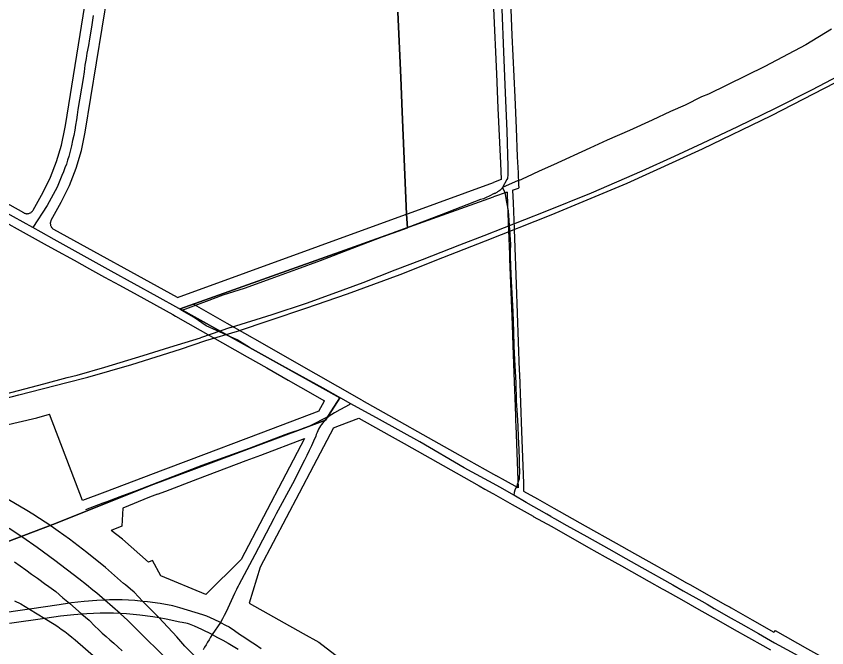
# Model space of a CAD drawing. Extents: x -2233 to 187241, y 4582 to 150524.
# Drawn here: x 89498 to 91854, y 60149 to 61985 of the extents above; entities that cross this region are included whole.
import ezdxf

# ---------------------------------------------------------------- set-up
doc = ezdxf.new("R2010")
doc.units = 0
for name, color, linetype in [('AP_X_Lights', 7, 'Continuous'), ('DV_X_Corp_Line', 7, 'Continuous'), ('GE_X_CL_2000', 7, 'Continuous'), ('RD_X_RR_1', 7, 'Continuous'), ('RW_X_Fee_RW', 7, 'Continuous')]:
    doc.layers.add(name, color=color, linetype=linetype)

msp = doc.modelspace()

# ---------------------------------------------------------------- linework, layer by layer
at = {"layer": 'AP_X_Lights'}
msp.add_line((90091.9, 60222.5), (90067.5, 60187.1), dxfattribs=at)
at = {"layer": 'DV_X_Corp_Line'}
for p, q in [((90615.5, 61806.9), (90607.5, 61996.7)), ((90615.5, 61806.9), (90607.5, 61996.7)), ((90607.5, 61996.7), (90615.5, 61806.9)), ((90607.5, 61996.7), (90615.5, 61806.9)), ((90619.7, 61707), (90615.5, 61806.9)), ((90619.7, 61707), (90615.5, 61806.9)), ((90615.5, 61806.9), (90619.7, 61707)), ((90615.5, 61806.9), (90619.7, 61707)), ((90632.3, 61409.3), (90619.7, 61707)), ((90632.3, 61409.3), (90619.7, 61707)), ((90619.7, 61707), (90632.3, 61409.3)), ((90619.7, 61707), (90632.3, 61409.3)), ((90634.8, 61369.9), (90632.3, 61409.3)), ((90634.8, 61369.9), (90632.3, 61409.3)), ((90632.3, 61409.3), (90634.8, 61369.9)), ((90632.3, 61409.3), (90634.8, 61369.9)), ((89974.5, 61133.8), (90634.8, 61369.9)), ((89974.5, 61133.8), (90634.8, 61369.9)), ((90634.8, 61369.9), (89974.5, 61133.8)), ((90634.8, 61369.9), (89974.5, 61133.8)), ((90439, 60875.8), (89974.5, 61133.8)), ((90439, 60875.8), (89974.5, 61133.8)), ((89974.5, 61133.8), (90439, 60875.8)), ((89974.5, 61133.8), (90439, 60875.8)), ((90397.4, 60810.4), (90439, 60875.8)), ((90397.4, 60810.4), (90439, 60875.8)), ((90439, 60875.8), (90397.4, 60810.4)), ((90439, 60875.8), (90397.4, 60810.4)), ((90015.5, 60668.4), (90397.4, 60810.4)), ((90015.5, 60668.4), (90397.4, 60810.4)), ((90397.4, 60810.4), (90015.5, 60668.4)), ((90397.4, 60810.4), (90015.5, 60668.4)), ((89898.6, 60624.1), (90015.5, 60668.4)), ((89898.6, 60624.1), (90015.5, 60668.4)), ((90015.5, 60668.4), (89898.6, 60624.1)), ((90015.5, 60668.4), (89898.6, 60624.1)), ((89604.3, 60507.6), (89898.6, 60624.1)), ((89604.3, 60507.6), (89898.6, 60624.1)), ((89898.6, 60624.1), (89604.3, 60507.6)), ((89898.6, 60624.1), (89604.3, 60507.6)), ((88680.4, 60154.8), (89604.3, 60507.6)), ((88680.4, 60154.8), (89604.3, 60507.6)), ((89604.3, 60507.6), (88680.4, 60154.8)), ((89604.3, 60507.6), (88680.4, 60154.8))]:
    msp.add_line(p, q, dxfattribs=at)
at = {"layer": 'GE_X_CL_2000'}
for points in [[(90882.1, 62648.6), (90882.6, 62623), (90886.9, 62524.5), (90892.2, 62415.8), (90896.5, 62317.7), (90900.4, 62228.3), (90904.7, 62121.1), (90909, 62005.7), (90914.3, 61881.7), (90919.1, 61761.9), (90924, 61650.9), (90926.8, 61548.5), (90926.8, 61539.8), (90927.3, 61536), (90927.3, 61532.1), (90927.3, 61528.3), (90927.3, 61524.4), (90926.8, 61521.1), (90925.9, 61517.2), (90925.4, 61513.4), (90924, 61510), (90911.8, 61486.6)], [(89546.2, 61370.8), (89462.7, 61417.4), (89381.6, 61461.7), (89358.2, 61474.4), (89248.7, 61535), (89149, 61589.9), (89078, 61629), (89026.6, 61657.4), (88936.3, 61707), (88875.6, 61739.9), (88836.3, 61761.7), (88797.4, 61783.4), (88790.1, 61787.4), (88786.7, 61789.3), (88750, 61809.5), (88713.2, 61829.7), (88661.3, 61858.5), (88648.2, 61865.9), (88638.8, 61871), (88593, 61896), (88544, 61923), (88482.1, 61957.2), (88453.2, 61973.2)], [(89722.2, 61986.6), (89716.8, 61952.8), (89711.6, 61918.9), (89707.9, 61899.9), (89703.8, 61877.3), (89701.1, 61861.7), (89698.1, 61842.5), (89695.4, 61823.3), (89692.9, 61804.1), (89677.8, 61713.4), (89675.8, 61698.3), (89673.5, 61683.3), (89671, 61668.2), (89668.3, 61653.2), (89665.3, 61638.3), (89662.2, 61623.4), (89658.8, 61608.5), (89654.5, 61588.9), (89651.2, 61577.5), (89647.7, 61566.2), (89644, 61554.9), (89640, 61543.7), (89635.7, 61532.6), (89631.3, 61521.6), (89616.9, 61488.2), (89588.5, 61435.1), (89546.2, 61370.8)], [(91867.7, 61947.5), (91792.7, 61901.9), (91674, 61838.4), (91509.6, 61758.1), (91489.8, 61750.4), (91441.8, 61725.9), (91399.5, 61707.6), (91346.6, 61682.6), (91280.7, 61652.8), (91215.3, 61624.9), (91165.3, 61601.4), (91060, 61553.3), (91018.2, 61534), (90980.7, 61516.7), (90970.1, 61511.9), (90964.3, 61509), (90955.2, 61506.2), (90948, 61503.8), (90911.8, 61486.6)], [(90911.8, 61486.6), (90908.7, 61483), (90905.9, 61480.4), (90903.7, 61478.3), (90900.9, 61476.5), (90896.9, 61474.6), (90894.5, 61472.5), (90890.7, 61470.3), (90887.7, 61469.1), (90890.5, 61470.5), (90887.5, 61469.1), (90872.4, 61461.5), (90864.3, 61458.1), (90855.7, 61454.3), (90847.4, 61451.9), (90733.2, 61407.6), (90636.3, 61370.9)], [(90911.8, 61486.6), (90918.3, 61472.1), (90922.6, 61444.2), (90928.2, 61419.1), (90935, 61321), (90934, 61301.5), (90933.5, 61288), (90935, 61258.6), (90936.3, 61214.3), (90941.2, 61125.4), (90943, 61068.8), (90944.5, 61024.9), (90947.5, 60968.7), (90950, 60918.8), (90951.3, 60867.2), (90953.7, 60825.8), (90955.6, 60793.2), (90957.1, 60762.1), (90958.4, 60725.5), (90959.4, 60697.6), (90959.9, 60680.7), (90960.9, 60661), (90960.9, 60655.2), (90959.9, 60649.5), (90959.4, 60644.1), (90959.4, 60638.9), (90957.5, 60634.2), (90956, 60628.4), (90954.3, 60624.4), (90952.8, 60618.2), (90950.4, 60613.9), (90947.5, 60607.5), (90945.1, 60600.4), (90943.8, 60592.4)], [(89979.8, 61129.5), (89970.8, 61134.8), (89908.2, 61170.4), (89774.5, 61244.1), (89608.4, 61335.8), (89570.7, 61357), (89546.2, 61370.8)], [(90636.3, 61370.9), (90601.2, 61357.7), (90487.2, 61314.5), (90381.7, 61274.1), (90313, 61248.6), (90238.6, 61221.4), (90160.8, 61193.7), (90098.9, 61174.3), (90050.2, 61156), (89979.8, 61129.5)], [(90470.9, 60858.5), (90389.9, 60903.3), (90272.4, 60968.9), (90176.2, 61022), (90140.6, 61044.4), (90050.7, 61085.3), (90014.9, 61109), (89979.8, 61129.5)], [(90470.9, 60858.5), (90454.9, 60849.8), (90439.1, 60841), (90423.4, 60831.9), (90407.8, 60822.7)], [(90943.8, 60592.4), (90911.9, 60610.9), (90894.6, 60620.4), (90800, 60672.4), (90670.9, 60747.5), (90554.1, 60812.4), (90470.9, 60858.5)], [(90407.8, 60822.7), (90388.1, 60812.3), (90368.3, 60802.1), (90348.4, 60792.1), (90334.5, 60786.9), (90320.7, 60782), (90306.7, 60777.2), (90292.7, 60772.7), (90278.6, 60768.3), (90175.1, 60728.5), (90037.3, 60678.5), (89849.4, 60605.8), (89799.1, 60587.4), (89761.5, 60573.5), (89750, 60569.3), (89699.9, 60549.6)], [(90407.8, 60822.7), (90399.8, 60815.2), (90396, 60811.2), (90392.4, 60807), (90389, 60802.7), (90385.7, 60798.3), (90382.7, 60793.7), (90379.8, 60789), (90377.1, 60784.2), (90374.7, 60779.3), (90372.4, 60774.3), (90370.3, 60769.2), (90368.5, 60764.1), (90362.5, 60750), (90356.2, 60735.9), (90349.7, 60722), (90343, 60708.2), (90336.1, 60694.4), (90301.1, 60625.7), (90253.8, 60538), (90246.9, 60524.8), (90191.9, 60419.5), (90145, 60331.5), (90143.2, 60328.2), (90141.4, 60324.9), (90138.6, 60318.6), (90135.5, 60312.5), (90132.3, 60306.5), (90127.8, 60295.7), (90123.1, 60285.1), (90118.3, 60274.5), (90113.4, 60263.9), (90108.2, 60253.4), (90102.9, 60243), (90097.5, 60232.7), (90091.9, 60222.5)], [(91051.5, 60531), (91040.1, 60537.5), (90980.3, 60571.2), (90943.8, 60592.4)], [(89596, 60505), (89582.5, 60514), (89565.9, 60524.8), (89546.9, 60536.9), (89528.9, 60548), (89475.2, 60580.3)], [(91051.5, 60531), (91062.3, 60524.8), (91098.1, 60504.3), (91156.4, 60472.5), (91220.2, 60436.9), (91270, 60408.4), (91316.4, 60382.2), (91406.3, 60331.5), (91436.7, 60314.3), (91490.2, 60284.4), (91505.7, 60275.6), (91526.6, 60263.6), (91576.2, 60235.3), (91603.6, 60219.4), (91654.9, 60190.9), (91701.9, 60163.8), (91750, 60137.2), (91806.8, 60105.2), (91820.5, 60097.5)], [(89512, 60473), (89477.7, 60495.3)], [(90015.1, 60126.6), (89988.3, 60153.6), (89977, 60167.1), (89965.4, 60180.3), (89953.7, 60193.4), (89937.9, 60210.3), (89913.2, 60235.7), (89866.5, 60283.9), (89840.6, 60310.5), (89830.2, 60319.5), (89815.6, 60331.5), (89810.3, 60335.8), (89757.9, 60382), (89703.6, 60426.4), (89652.8, 60465), (89619.7, 60488.4), (89600, 60502.3), (89596, 60505)], [(89937.6, 60113.7), (89847.8, 60202.8), (89822.2, 60228.5), (89799.9, 60248.2), (89755.3, 60287.6), (89732.3, 60307.9), (89721.3, 60316.3), (89702.5, 60331.5), (89680.7, 60349.1), (89610.5, 60403.1), (89559.3, 60440), (89517.2, 60469.6), (89512, 60473)], [(89493.2, 60398.4), (89509.9, 60386.8), (89526.5, 60375.1), (89543, 60363.4), (89559.8, 60351.5), (89584.3, 60333.1), (89586.5, 60331.5), (89613.4, 60312.6), (89634.1, 60294.3), (89652.7, 60278.4), (89689.4, 60247), (89710.3, 60229.2), (89727, 60212.1), (89737.6, 60201.8), (89748.3, 60191.7), (89759.2, 60181.8), (89770.3, 60172), (89781.5, 60162.5), (89793.8, 60151.4), (89806.1, 60140.2)], [(90091.9, 60222.5), (90073.9, 60231), (90062.9, 60235.9), (90051.7, 60240.6), (90040.5, 60245.1), (90018.3, 60251.8), (89996.1, 60258.3), (89974, 60264.8), (89953.1, 60271.1), (89916.5, 60277.7), (89879.9, 60282.7), (89866.5, 60283.9), (89843.1, 60286.1), (89806.2, 60287.9), (89769.3, 60288.1), (89755.3, 60287.6), (89732.4, 60286.8), (89695.6, 60283.9), (89659, 60279.4), (89652.7, 60278.4), (89622.6, 60273.4), (89537.3, 60261.1), (89434.8, 60246.4)], [(89493.4, 60285.5), (89511.9, 60276.5), (89537.3, 60261.1), (89581.6, 60234.2), (89608.5, 60217.9), (89618.9, 60210.8), (89629.2, 60203.4), (89639.5, 60195.8), (89649.5, 60188.1), (89659.5, 60180.2), (89669.3, 60172.1), (89729.6, 60119.3)], [(90067.5, 60187.1), (90037.2, 60202.1), (90016.7, 60211.8), (90011.7, 60214), (90006.6, 60216), (90001.4, 60217.7), (89996.2, 60219.3), (89990.9, 60220.6), (89985.5, 60221.8), (89980.1, 60222.7), (89973.9, 60223.4), (89933.7, 60232.1), (89913.2, 60235.7), (89895.7, 60238.8), (89857.6, 60243.8), (89819.2, 60247.2), (89799.9, 60248.2), (89780.8, 60249.1), (89742.3, 60249.4), (89703.8, 60248.1), (89689.4, 60247), (89665.5, 60245.2), (89627.3, 60240.8), (89581.6, 60234.2), (89479, 60219.5)], [(90091.9, 60222.5), (90106.6, 60215.1), (90117.3, 60209.4), (90132.2, 60198.9), (90147.3, 60188.6), (90162.5, 60178.5), (90177.9, 60168.6), (90193.3, 60158.8), (90210.5, 60146.6)], [(90067.5, 60187.1), (90063.2, 60179.7), (90058.8, 60172.4), (90054.4, 60165), (90050, 60157.6), (90045.7, 60150.3), (90041.3, 60142.9)], [(90067.5, 60187.1), (90083.4, 60178.9), (90098.6, 60170.8), (90113.8, 60162.5), (90128.7, 60154), (90143.4, 60145.3)]]:
    msp.add_lwpolyline(points, dxfattribs=at)
at = {"layer": 'RD_X_RR_1'}
for p, q in [((90121.3, 61080.1), (90034.1, 61050.4)), ((90049.7, 61041.8), (90140.8, 61069.7))]:
    msp.add_line(p, q, dxfattribs=at)
for points in [[(90140.8, 61069.7), (90236, 61101.3), (90339.7, 61136.1), (90460.7, 61178), (90613.8, 61234.3), (90738, 61283.3), (90862.2, 61332.4), (91052.9, 61407.6), (91273.3, 61499.7), (91492.7, 61599.1), (91693.1, 61696.5), (91908.8, 61808.2), (92135.7, 61933.2), (92279.5, 62018.6), (92378.2, 62077.9), (92519.6, 62163.4), (92645.3, 62239.4), (92758, 62306.5), (92861.1, 62370), (92917.7, 62402.9)], [(90121.3, 61080.1), (90242.3, 61117.5), (90341.5, 61151.2), (90418.8, 61179), (90506.6, 61211.3), (90599.2, 61247.2), (90679.1, 61277.5), (90787.1, 61320.7), (90858.2, 61347.8), (91034.9, 61416.9), (91170.2, 61471.5), (91316.7, 61535.2), (91411.1, 61578.2), (91492.7, 61615.7), (91594.8, 61663.9), (91704.5, 61717.6), (91809.8, 61771), (91889.5, 61812.6)], [(89135, 60807.4), (89245.4, 60832.8), (89332.3, 60853.3), (89406.6, 60871.6), (89486.4, 60892.3), (89578.7, 60916.2), (89646.5, 60934.6), (89675.5, 60941.3), (89755.4, 60964.6), (89867.4, 60998.3), (89944.6, 61022.4), (90034.1, 61050.4)], [(89149.8, 60796.6), (89268.2, 60824.4), (89405.1, 60858.2), (89506.2, 60884.2), (89645.2, 60920.5), (89706.1, 60935.8), (89834, 60972.7), (89975.9, 61017.3), (90049.7, 61041.8)]]:
    msp.add_lwpolyline(points, dxfattribs=at)
at = {"layer": 'RW_X_Fee_RW'}
for p, q in [((90907.3, 61509.9), (90885.4, 61501.8)), ((89547.3, 61421.2), (89576.1, 61473.3)), ((90600.1, 61358), (90884.7, 61459.5)), ((90924.9, 61473.9), (90884.7, 61459.5)), ((89599.9, 61392.2), (89628.6, 61444.3)), ((89967.3, 61166.9), (89607.7, 61365.1)), ((90012.4, 61148.2), (90600.1, 61358)), ((89849.6, 61174.6), (89953, 61117.6)), ((90378, 60836.9), (90393.9, 60867.2)), ((89690.4, 60576.8), (89595.3, 60828.3)), ((90437.5, 60795.2), (90494.1, 60816.5)), ((90420.5, 60788.7), (90437.5, 60795.2)), ((90885.4, 60653.6), (90891.9, 60650)), ((89807.8, 60554.6), (89805.4, 60502.5)), ((89805.4, 60502.5), (89774.5, 60489.8)), ((89807.3, 60464.9), (89774.5, 60489.8)), ((89882.3, 60398.2), (89807.3, 60464.9)), ((89893.9, 60402.6), (89882.3, 60398.2)), ((89918.3, 60357.7), (89893.9, 60402.6)), ((90151.8, 60406), (90048.9, 60303.5)), ((90207.5, 60383.5), (90175.2, 60279)), ((90048.9, 60303.5), (89918.3, 60357.7)), ((91703.2, 60198.9), (91700.2, 60194.8)), ((90377.9, 60164.8), (90552.9, 60030.6))]:
    msp.add_line(p, q, dxfattribs=at)
for points in [[(89639.6, 61657.6), (89641.2, 61667.5), (89702.4, 62047.1), (89764.4, 62432.1), (89844, 62925.8), (89859.5, 63021.6)], [(89698.9, 61648.1), (89764.1, 62051.9), (89805.5, 62308.5), (89866.9, 62688.6), (89882, 62782.4), (89896.7, 62873.4), (89920.6, 63021.5), (89920.7, 63021.6)], [(90883.1, 62058.3), (90884, 62036.9), (90885.3, 62007), (90893.7, 61817.1), (90898.1, 61717.2), (90905.1, 61558), (90907.3, 61509.9)], [(90933.1, 62058.8), (90934.4, 62029.6), (90938.8, 61929.6), (90941.4, 61869.7), (90946.7, 61749.8), (90950.7, 61659.9), (90954.4, 61576.2), (90956.5, 61529.2), (90958, 61495), (90958.4, 61485.8)], [(89576.1, 61473.3), (89597.8, 61517.1), (89615.8, 61562.7), (89629.7, 61609.7), (89639.6, 61657.6)], [(89628.6, 61444.3), (89652.7, 61492.8), (89672.5, 61543.2), (89687.9, 61595), (89698.9, 61648.1)], [(89019.3, 61632.4), (89144.5, 61563.4), (89260.3, 61499.5), (89373.5, 61437.1), (89526.9, 61352.5), (89579.4, 61323.6), (89609.4, 61307), (89667, 61275.3), (89711.2, 61250.9), (89755, 61226.8), (89798.8, 61202.6), (89849.6, 61174.6)], [(90632.3, 61409.3), (90638.4, 61411.6), (90885.4, 61501.8)], [(89520.2, 61413.3), (89439.9, 61457.6), (89393.2, 61483.4)], [(90940.7, 61479.5), (90957.5, 61485.5), (90958.4, 61485.8)], [(90940.7, 61479.5), (90942.1, 61442.7), (90944, 61391.6), (90947.8, 61285.3), (90948.8, 61260.1), (90950.8, 61204.9), (90959.9, 60955.1), (90960.3, 60944.1), (90966.4, 60778.1), (90971.9, 60627.7), (90972.7, 60604.4)], [(90924.9, 61473.9), (90925.1, 61470.2), (90926.3, 61436.6), (90927.2, 61413.1), (90928.2, 61385.2), (90931.6, 61292.3), (90932, 61279.6), (90939, 61087.7), (90941.2, 61027.7), (90945.1, 60921.8), (90947.7, 60849.9), (90948.8, 60822.1), (90949.3, 60806.9), (90949.7, 60795.2), (90955.5, 60636.6), (90956.4, 60613.6)], [(89520.2, 61413.3), (89521.7, 61412.6), (89523.4, 61411.9), (89525, 61411.4), (89526.7, 61411.1), (89528.5, 61410.9), (89530.2, 61410.9), (89532, 61411), (89533.7, 61411.2), (89535.4, 61411.6), (89537, 61412.2), (89538.6, 61412.9), (89540.2, 61413.7), (89541.6, 61414.7), (89543, 61415.8), (89544.2, 61417), (89545.4, 61418.3), (89546.4, 61419.7), (89547.3, 61421.2)], [(89967.3, 61166.9), (90576, 61388.8), (90632.3, 61409.3)], [(89599.9, 61392.2), (89599.1, 61390.7), (89598.5, 61389), (89598, 61387.4), (89597.6, 61385.7), (89597.4, 61383.9), (89597.4, 61382.2), (89597.5, 61380.4), (89597.8, 61378.7), (89598.2, 61377), (89598.7, 61375.4), (89599.4, 61373.8), (89600.3, 61372.2), (89601.2, 61370.8), (89602.3, 61369.4), (89603.5, 61368.1), (89604.8, 61367), (89606.3, 61366), (89607.7, 61365.1)], [(90502.7, 60869.1), (90300.2, 60984.4), (90214.4, 61033.2), (90111.1, 61092), (90049.9, 61126.8), (90016.1, 61146.1), (90012.4, 61148.2)], [(89953, 61117.6), (89961.1, 61113), (90169.4, 60994.6), (90226.1, 60962.4), (90288.7, 60926.8)], [(90288.7, 60926.8), (90324.3, 60906.6), (90393.9, 60867.2)], [(90502.7, 60869.1), (90788.5, 60708.1), (90885.4, 60653.6)], [(89365.8, 60773.2), (89558.5, 60817.7), (89595.3, 60828.3)], [(90378, 60836.9), (90265.2, 60794.2), (90208.9, 60772.9), (89999.3, 60693.6), (89924.5, 60665.3), (89784, 60612.2), (89755.9, 60601.5), (89690.4, 60576.8)], [(90494.1, 60816.5), (90582, 60766.9), (90625.5, 60742.4), (90798.8, 60644.8), (90843.6, 60619.6), (90860.1, 60610.4)], [(90420.5, 60788.7), (90362.4, 60678.3), (90320.6, 60598.6), (90207.5, 60383.5)], [(89909.2, 60595.9), (89932.6, 60604.7), (90026.2, 60640), (90166.5, 60693), (90209.4, 60709.1), (90336, 60756.9)], [(90336, 60756.9), (90282, 60653.8), (90151.8, 60406)], [(90956.4, 60613.6), (90919.6, 60634.3), (90891.9, 60650)], [(90860.1, 60610.4), (90882.8, 60597.5), (90885.1, 60596.2), (90892.4, 60592.3)], [(90972.7, 60604.4), (91012.8, 60581.8), (91060.8, 60554.8), (91151.4, 60503.9), (91241.9, 60452.9), (91295, 60423), (91360.8, 60385.9)], [(89909.2, 60595.9), (89885.9, 60586.8), (89807.8, 60554.6)], [(90892.4, 60592.3), (90939.2, 60565.8), (91000.2, 60531.5), (91000.9, 60530.9), (91054.3, 60501.1), (91161.5, 60440.8), (91209.4, 60413.8), (91257.4, 60386.8), (91337.7, 60341.5)], [(91360.8, 60385.9), (91374.6, 60378.2), (91398.5, 60364.7), (91440.9, 60340.8), (91442.4, 60340), (91455.4, 60332.7), (91464.1, 60327.7), (91503.4, 60305.7), (91559.2, 60274.2), (91568.6, 60268.9), (91572.8, 60266.6), (91576.2, 60264.6), (91636.9, 60230.5), (91700.2, 60194.8)], [(91337.7, 60341.5), (91375.3, 60320.4), (91380.8, 60317.3), (91431.1, 60289), (91481.4, 60260.6), (91532.5, 60231.9), (91584.7, 60202.5), (91667.5, 60155.9), (91690.3, 60143)], [(90175.2, 60279), (90332, 60190.6), (90377.9, 60164.8)], [(91703.2, 60198.9), (91797.5, 60145.8), (91849.8, 60116.4), (91902.1, 60086.9), (91917.4, 60078.3), (91943.9, 60063.4), (91996.1, 60034), (92064.3, 59995.6), (92119.3, 59964.6), (92171.8, 59935.1), (92223.6, 59905.9), (92275.9, 59876.5), (92348.5, 59835.6), (92401.2, 59805.9), (92456.6, 59774.7), (92512.3, 59743.4), (92564.5, 59713.9), (92627.5, 59678.5), (92697.3, 59639.2), (92810.8, 59575.3)]]:
    msp.add_lwpolyline(points, dxfattribs=at)

doc.saveas('drawing.dxf')
